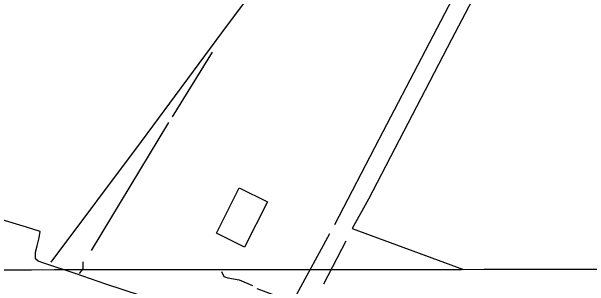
# Model space of a CAD drawing. Extents: x 3297716 to 3335574, y 688621 to 713991.
# Drawn here: x 3308255 to 3310350, y 703035 to 704031 of the extents above; entities that cross this region are included whole.
import ezdxf

# ---------------------------------------------------------------- set-up
doc = ezdxf.new("R2010")
doc.units = 0
for name, color, linetype in [('V-BLDG-OTLN', 7, 'Continuous'), ('V-GRID-MAJR', 7, 'Continuous'), ('V-TOPO-SHOR', 7, 'Continuous')]:
    doc.layers.add(name, color=color, linetype=linetype)

msp = doc.modelspace()

# ---------------------------------------------------------------- linework, layer by layer
at = {"layer": 'V-BLDG-OTLN'}
msp.add_lwpolyline([(3308997.661425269, 703228.6727385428), (3309080.4062201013, 703392.2264062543), (3309182.7487334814, 703341.7380616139), (3309100.003938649, 703178.1843939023)], close=True, dxfattribs=at)
at = {"layer": 'V-GRID-MAJR'}
msp.add_spline([(3301843.772, 703091.794), (3307096.381, 703095.232), (3312348.989, 703099.434), (3317601.597, 703104.4), (3322854.204, 703110.13), (3328106.81, 703116.6240000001), (3333359.415, 703123.882), (3333359.416, 703123.882)], degree=3, dxfattribs=at)
at = {"layer": 'V-TOPO-SHOR'}
for p, q in [((3308838.0216106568, 703649.9922784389), (3308983.264549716, 703884.4194783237)), ((3308544.9876108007, 703165.8491482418), (3308825.2810019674, 703629.6073045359)), ((3309490.3407755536, 703244.8409221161), (3309892.944010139, 703097.0498613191)), ((3309467.4076799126, 703198.9747308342), (3309385.867784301, 703043.5393048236))]:
    msp.add_line(p, q, dxfattribs=at)
for points in [[(3309302.622767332, 704454.7181914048), (3309368.9864777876, 704441.0550745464), (3309374.8420992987, 704441.0550745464), (3309376.793973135, 704435.1994530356), (3309037.1679255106, 703982.3647228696), (3308724.868111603, 703560.7599740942), (3308396.9533069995, 703123.5402346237)], [(3309426.6377321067, 703260.1296525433), (3309587.1694015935, 703568.4523828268), (3309923.5214709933, 704213.1271825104), (3309951.5508101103, 704281.9264694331), (3309956.6470535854, 704279.3783476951), (3309969.387662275, 704312.5039302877)], [(3309987.2245144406, 704192.7422086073), (3309849.625940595, 703930.2856696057), (3309548.9475755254, 703351.8620351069), (3309490.3407755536, 703244.8409221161)], [(3308309.7800000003, 703250.12), (3308207.873, 703280.06)], [(3308726.056, 703001.3960000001), (3308597.009, 703043.544), (3308486.221, 703082.344), (3308375.344, 703118.995), (3308351.927, 703126.799), (3308341.519, 703135.645), (3308342.042, 703159.58), (3308347.7660000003, 703182.995), (3308354.528, 703211.095), (3308358.1720000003, 703235.03), (3308309.7800000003, 703250.12)], [(3309143.796219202, 703028.2505743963), (3309255.913575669, 702987.4806265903), (3309271.202306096, 702990.0287483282), (3309276.298549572, 702992.576870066), (3309289.0391582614, 703007.8656004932), (3309408.8008799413, 703227.0040699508)], [(3308501.669541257, 703081.7611308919), (3308514.4101499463, 703099.5979830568), (3308514.4101499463, 703125.0792004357)], [(3309016.390132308, 703089.4054961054), (3309024.034497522, 703071.5686439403), (3309039.3232279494, 703066.4724004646), (3309080.093175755, 703058.8280352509), (3309128.507488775, 703038.4430613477)]]:
    msp.add_lwpolyline(points, dxfattribs=at)

doc.saveas('drawing.dxf')
